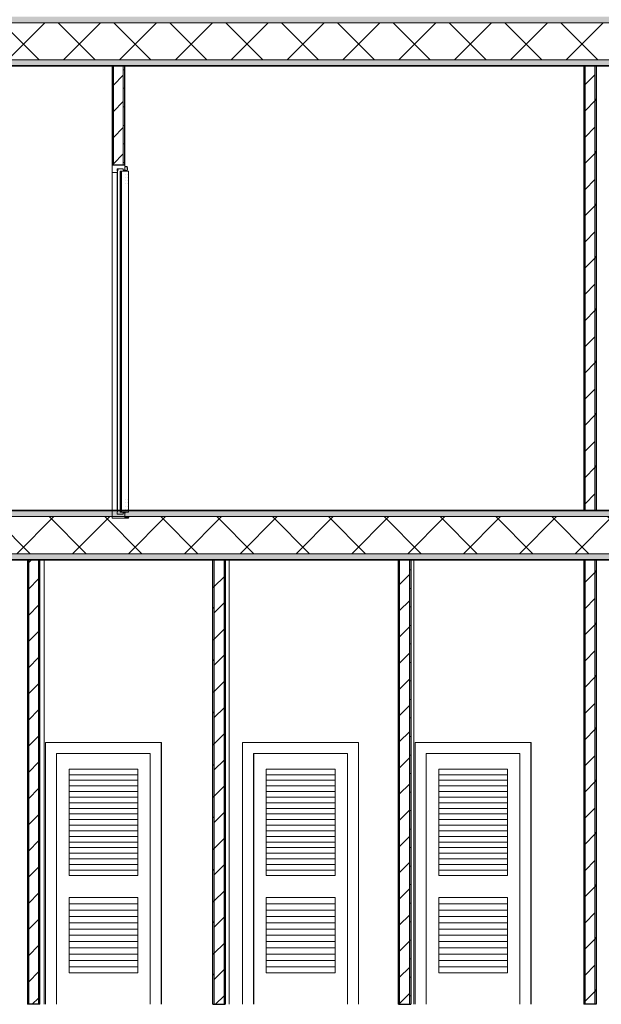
# Model space of a CAD drawing. Header units: inches. Extents: x 424 to 2043, y -237 to 445.
# Tile 849 of 965: x 877.92 to 882.63, y 216.7 to 224.67. Entities that reach past the tile are written whole.
import ezdxf

# ---------------------------------------------------------------- set-up
doc = ezdxf.new("R2010")
doc.units = ezdxf.units.IN
doc.header["$MEASUREMENT"] = 0
for name, color, linetype, lineweight in [('A-DOOR', 31, 'Continuous', 9), ('A-DOOR-FRAM', 31, 'Continuous', 9), ('A-FLOR', 192, 'Continuous', 9), ('A-FLOR-MCUT', 51, 'Continuous', 9), ('A-FLOR-PATT', 8, 'Continuous', 35), ('A-WALL', 113, 'Continuous', 9), ('A-WALL-PATT', 111, 'Continuous', 25)]:
    doc.layers.add(name, color=color, linetype=linetype, lineweight=lineweight)
pattern_1 = [(108.435, (853.84554, 227.41621), (-0.41678894, 0.83294356), [0.158, -1.159]), (139.399, (853.795544, 227.56621), (-2.49915805, 2.08284494), [0.077, -3.763]), (136.848, (854.153544, 227.616212), (-6.247659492, 5.831057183), [0.183, -8.952]), (109.983, (854.020544, 227.741212), (-1.249748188, 3.331484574), [0.098, -4.778]), (90, (853.98654, 227.4162), (-0.417, 0.417), [0.083, -0.333]), (118.443, (853.986544, 227.500212), (2.9159587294, -5.414786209), [0.227, -11.141]), (84.289, (853.878544, 227.69921), (-0.416051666, -3.748202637), [0.084, -4.102]), (129.806, (853.886544, 227.78321), (1.66603147, -2.08199523), [0.065, -3.188])]
pattern_2 = [(0, (853.73654, 227.41621), (0.406, 0.102), [0.034, -0.271, 0.034, -0.271, -1.626]), (0, (853.73654, 227.41621), (0.406, 0.102), [-0.61, 0.034, -0.576, 0.034, -0.271, -0.711]), (0, (853.73654, 227.41621), (0.406, 0.102), [-1.524, 0.034, -0.17, 0.034, -0.474]), (120, (853.88954, 227.46721), (-0.2913346, 0.3006063), [0.034, -0.271, 0.034, -0.271, -1.626]), (120, (853.88954, 227.46721), (-0.2913346, 0.3006063), [-0.61, 0.034, -0.576, 0.034, -0.271, -0.711]), (120, (853.88954, 227.46721), (-0.2913346, 0.3006063), [-1.524, 0.034, -0.17, 0.034, -0.474]), (240, (853.94054, 227.67021), (-0.1146654, -0.4026063), [0.034, -0.271, 0.034, -0.271, -1.626]), (240, (853.94054, 227.67021), (-0.1146654, -0.4026063), [-0.61, 0.034, -0.576, 0.034, -0.271, -0.711]), (240, (853.94054, 227.67021), (-0.1146654, -0.4026063), [-1.524, 0.034, -0.17, 0.034, -0.474])]
pattern_3 = [(45, (853.73654, 227.4162), (-0.2262742, 0.2262742), []), (135, (853.73654, 227.4162), (-0.2262742, -0.2262742), [])]
pattern_4 = [(0, (853.73654, 227.41621), (0, 0.15), []), (90, (853.73654, 227.41621), (-0.15, 9e-18), [])]
pattern_5 = [(45, (853.73654, 227.41621), (-0.106066, 0.106066), [])]
pattern_6 = [(45, (853.73654, 227.4162), (-0.212132, 0.212132), []), (135, (853.73654, 227.4162), (-0.212132, -0.212132), [])]

# ---------------------------------------------------------------- blocks, each defined once
blk = doc.blocks.new('M_Single-Louvered - 0762 x 2032mm-V60-Section 1')
at = {"layer": 'A-DOOR'}
for p, q in [((-98.6706, 3.632), (-98.6706, 1.6)), ((-98.5688, 2.642), (-98.5688, 3.505)), ((-98.5688, 3.505), (-98.0118, 3.505)), ((-98.5685, 3.505), (-98.5685, 2.642)), ((-98.0118, 3.505), (-98.0118, 2.642)), ((-98.0118, 2.642), (-98.5688, 2.642)), ((-98.5688, 1.854), (-98.5688, 2.464)), ((-98.5688, 2.464), (-98.0118, 2.464)), ((-98.5685, 2.464), (-98.5685, 1.854)), ((-98.0118, 2.464), (-98.0118, 1.854)), ((-98.0118, 1.854), (-98.5688, 1.854))]:
    blk.add_line(p, q, dxfattribs=at)
at = {"layer": 'A-DOOR', "lineweight": 18}
for p, q in [((-98.5685, 3.4596), (-98.0118, 3.4596)), ((-98.5685, 3.4142), (-98.0118, 3.4142)), ((-98.5685, 3.3687), (-98.0118, 3.3687)), ((-98.5685, 3.3233), (-98.0118, 3.3233)), ((-98.5685, 3.2779), (-98.0118, 3.2779)), ((-98.5685, 3.2325), (-98.0118, 3.2325)), ((-98.5685, 3.1871), (-98.0118, 3.1871)), ((-98.5685, 3.1416), (-98.0118, 3.1416)), ((-98.5685, 3.0962), (-98.0118, 3.0962)), ((-98.5685, 3.0508), (-98.0118, 3.0508)), ((-98.5685, 3.0054), (-98.0118, 3.0054)), ((-98.5685, 2.9599), (-98.0118, 2.9599)), ((-98.5685, 2.9145), (-98.0118, 2.9145)), ((-98.5685, 2.8691), (-98.0118, 2.8691)), ((-98.5685, 2.8237), (-98.0118, 2.8237)), ((-98.5685, 2.7783), (-98.0118, 2.7783)), ((-98.5685, 2.7328), (-98.0118, 2.7328)), ((-98.5685, 2.6874), (-98.0118, 2.6874)), ((-98.5685, 2.4132), (-98.0118, 2.4132)), ((-98.5685, 2.3623), (-98.0118, 2.3623)), ((-98.5685, 2.3115), (-98.0118, 2.3115)), ((-98.5685, 2.2607), (-98.0118, 2.2607)), ((-98.5685, 2.2098), (-98.0118, 2.2098)), ((-98.5685, 2.159), (-98.0118, 2.159)), ((-98.5685, 2.1082), (-98.0118, 2.1082)), ((-98.5685, 2.0573), (-98.0118, 2.0573)), ((-98.5685, 2.0065), (-98.0118, 2.0065)), ((-98.5685, 1.9557), (-98.0118, 1.9557)), ((-98.5685, 1.9048), (-98.0118, 1.9048))]:
    blk.add_line(p, q, dxfattribs=at)
at = {"layer": 'A-DOOR-FRAM'}
for p, q in [((-97.8223, 3.721), (-98.7606, 3.721)), ((-98.7606, 3.721), (-98.7606, 1.6)), ((-97.8223, 1.6), (-97.8223, 3.721)), ((-97.8211, 3.721), (-97.8223, 3.721)), ((-97.8211, 3.721), (-97.8211, 1.6)), ((-98.6718, 3.632), (-97.9111, 3.632)), ((-98.6718, 1.6), (-98.6718, 3.632)), ((-98.6706, 3.632), (-98.6706, 1.6)), ((-97.9111, 3.632), (-97.9111, 1.6))]:
    blk.add_line(p, q, dxfattribs=at)
blk = doc.blocks.new('5-panel_Bi-fold_external_door_10806 - Type 1-V66-Section 1')
at = {"layer": 'A-DOOR', "lineweight": 18}
for p, q in [((-98.119, 8.4), (-98.2206, 8.4)), ((-98.2206, 8.4), (-98.2206, 8.339)), ((-98.119, 8.392), (-98.119, 8.4)), ((-98.119, 8.359), (-98.119, 8.3825)), ((-98.119, 8.3825), (-98.0999, 8.3825)), ((-98.1014, 8.3849), (-98.1168, 8.3891)), ((-98.0999, 8.3825), (-98.0999, 8.3612)), ((-98.0969, 8.3612), (-98.0969, 8.3791)), ((-98.2186, 8.337), (-98.1771, 8.337)), ((-98.1793, 8.358), (-98.1793, 8.365)), ((-98.1712, 8.358), (-98.1793, 8.358)), ((-98.1793, 8.3474), (-98.1793, 8.356)), ((-98.1793, 8.356), (-98.1712, 8.356)), ((-98.1771, 8.3474), (-98.1793, 8.3474)), ((-98.1783, 8.366), (-98.1307, 8.366)), ((-98.1771, 8.337), (-98.1771, 8.3474)), ((-98.1707, 8.3565), (-98.1707, 8.3575)), ((-98.147, 8.348), (-98.1544, 8.348)), ((-98.1544, 5.587), (-98.1544, 8.348)), ((-98.147, 5.587), (-98.147, 8.348)), ((-98.0876, 8.348), (-98.1445, 8.348)), ((-98.1445, 5.587), (-98.1445, 8.348)), ((-98.1307, 8.366), (-98.1307, 8.356)), ((-98.1307, 8.356), (-98.1158, 8.356)), ((-98.117, 8.359), (-98.119, 8.359)), ((-98.1158, 8.3609), (-98.117, 8.3609)), ((-98.117, 8.3609), (-98.117, 8.359)), ((-98.1158, 8.356), (-98.1158, 8.3609)), ((-98.0985, 8.3576), (-98.0973, 8.3564)), ((-98.0952, 8.3586), (-98.0963, 8.3597)), ((-98.0876, 5.587), (-98.0876, 8.348)), ((-98.1771, 5.6), (-98.2206, 5.6)), ((-98.2206, 5.6), (-98.2206, 5.537)), ((-98.1793, 5.571), (-98.1793, 5.5896)), ((-98.1793, 5.5896), (-98.1771, 5.5896)), ((-98.1771, 5.5896), (-98.1771, 5.6)), ((-98.1544, 5.587), (-98.147, 5.587)), ((-98.1445, 5.587), (-98.0876, 5.587)), ((-98.2206, 5.537), (-98.0905, 5.537)), ((-98.1307, 5.571), (-98.1793, 5.571)), ((-98.117, 5.581), (-98.1307, 5.581)), ((-98.1307, 5.581), (-98.1307, 5.571)), ((-98.119, 5.5423), (-98.119, 5.5785)), ((-98.119, 5.5785), (-98.117, 5.5785)), ((-98.1095, 5.5403), (-98.117, 5.5403)), ((-98.1107, 5.5427), (-98.1095, 5.542)), ((-98.1095, 5.542), (-98.1095, 5.5403)), ((-98.1065, 5.542), (-98.1053, 5.5427)), ((-98.1065, 5.5403), (-98.1065, 5.542)), ((-98.101, 5.5403), (-98.1065, 5.5403)), ((-98.1022, 5.5427), (-98.101, 5.542)), ((-98.101, 5.542), (-98.101, 5.5403)), ((-98.098, 5.542), (-98.0968, 5.5427)), ((-98.098, 5.5403), (-98.098, 5.542)), ((-98.0905, 5.5403), (-98.098, 5.5403)), ((-98.0885, 5.5483), (-98.0885, 5.5423)), ((-98.0855, 5.542), (-98.0855, 5.5501))]:
    blk.add_line(p, q, dxfattribs=at)
at = {"layer": 'A-DOOR'}
for p, q in [((-98.2206, 8.339), (-98.2206, 5.6)), ((-98.1808, 8.337), (-98.1808, 5.6)), ((-98.1771, 8.358), (-98.1771, 8.366)), ((-98.1771, 8.3474), (-98.1771, 8.356)), ((-98.1771, 5.6), (-98.1771, 8.337)), ((-98.1568, 8.348), (-98.1568, 8.25)), ((-98.1568, 8.348), (-98.1558, 8.348)), ((-98.1558, 8.348), (-98.1544, 8.348)), ((-98.147, 8.348), (-98.1445, 8.348)), ((-98.119, 8.356), (-98.119, 8.348)), ((-98.1121, 8.324), (-98.1121, 8.324)), ((-98.1121, 8.299), (-98.1121, 8.299)), ((-98.112, 8.349), (-98.098, 8.349)), ((-98.098, 8.324), (-98.0979, 8.324)), ((-98.098, 8.299), (-98.0979, 8.299)), ((-98.1558, 8.25), (-98.1568, 8.25)), ((-98.1544, 8.25), (-98.1558, 8.25)), ((-98.1445, 8.25), (-98.147, 8.25)), ((-98.1121, 8.274), (-98.1121, 8.274)), ((-98.1121, 8.249), (-98.1121, 8.249)), ((-98.098, 8.274), (-98.0979, 8.274)), ((-98.1568, 5.685), (-98.1568, 5.6)), ((-98.1568, 5.685), (-98.1558, 5.685)), ((-98.1558, 5.685), (-98.1544, 5.685)), ((-98.147, 5.685), (-98.1445, 5.685)), ((-98.098, 5.686), (-98.0979, 5.686)), ((-98.1121, 5.661), (-98.1121, 5.661)), ((-98.1121, 5.636), (-98.1121, 5.636)), ((-98.1121, 5.611), (-98.1121, 5.611)), ((-98.1121, 5.586), (-98.1121, 5.586)), ((-98.098, 5.661), (-98.0979, 5.661)), ((-98.098, 5.636), (-98.0979, 5.636)), ((-98.098, 5.611), (-98.0979, 5.611))]:
    blk.add_line(p, q, dxfattribs=at)
at = {"layer": 'A-DOOR', "flags": 128}
for points in [[(-98.113, 8.348), (-98.113, 8.3481), (-98.113, 8.3481), (-98.113, 8.3482), (-98.113, 8.3482), (-98.113, 8.3482), (-98.113, 8.3483), (-98.113, 8.3483), (-98.113, 8.3484), (-98.1129, 8.3484), (-98.1129, 8.3484), (-98.1129, 8.3485), (-98.1129, 8.3485), (-98.1129, 8.3485), (-98.1129, 8.3486), (-98.1128, 8.3486), (-98.1128, 8.3486), (-98.1128, 8.3487), (-98.1128, 8.3487), (-98.1127, 8.3487), (-98.1127, 8.3487), (-98.1127, 8.3488), (-98.1126, 8.3488), (-98.1126, 8.3488), (-98.1126, 8.3488), (-98.1125, 8.3489), (-98.1125, 8.3489), (-98.1125, 8.3489), (-98.1124, 8.3489), (-98.1124, 8.3489), (-98.1124, 8.3489), (-98.1123, 8.349), (-98.1123, 8.349), (-98.1122, 8.349), (-98.1122, 8.349), (-98.1122, 8.349), (-98.1121, 8.349), (-98.1121, 8.349), (-98.112, 8.349), (-98.112, 8.349)], [(-98.1121, 8.324), (-98.1121, 8.324), (-98.112, 8.324), (-98.112, 8.324)], [(-98.1121, 8.299), (-98.1121, 8.299), (-98.112, 8.299), (-98.112, 8.299)], [(-98.112, 8.349), (-98.1119, 8.3493), (-98.1117, 8.3495), (-98.1116, 8.3498), (-98.1114, 8.3501), (-98.1113, 8.3503), (-98.1111, 8.3506), (-98.1109, 8.3508), (-98.1107, 8.351), (-98.1105, 8.3513), (-98.1102, 8.3515), (-98.11, 8.3517), (-98.1098, 8.3519), (-98.1095, 8.3521), (-98.1093, 8.3522), (-98.109, 8.3524), (-98.1087, 8.3525), (-98.1085, 8.3527), (-98.1082, 8.3528), (-98.1079, 8.3529), (-98.1076, 8.3531), (-98.1073, 8.3532), (-98.107, 8.3532), (-98.1067, 8.3533), (-98.1064, 8.3534), (-98.1061, 8.3534), (-98.1058, 8.3535), (-98.1055, 8.3535), (-98.1052, 8.3535), (-98.105, 8.3535)], [(-98.112, 8.349), (-98.112, 8.349), (-98.112, 8.349), (-98.112, 8.349), (-98.1119, 8.349), (-98.1119, 8.349), (-98.1118, 8.349), (-98.1118, 8.349), (-98.1117, 8.349), (-98.1116, 8.349), (-98.1115, 8.349), (-98.1114, 8.349), (-98.1112, 8.349), (-98.1111, 8.349), (-98.111, 8.349), (-98.1108, 8.349), (-98.1106, 8.349), (-98.1105, 8.349), (-98.1103, 8.349)], [(-98.098, 8.349), (-98.098, 8.349), (-98.098, 8.349), (-98.0981, 8.349), (-98.0981, 8.349), (-98.0982, 8.349), (-98.0982, 8.349), (-98.0983, 8.349), (-98.0984, 8.349), (-98.0985, 8.349), (-98.0986, 8.349), (-98.0987, 8.349), (-98.0988, 8.349), (-98.099, 8.349), (-98.0991, 8.349), (-98.0992, 8.349), (-98.0994, 8.349), (-98.0996, 8.349), (-98.0998, 8.349), (-98.1, 8.349), (-98.1001, 8.349), (-98.1004, 8.349), (-98.1006, 8.349), (-98.1008, 8.349), (-98.101, 8.349), (-98.1012, 8.349), (-98.1015, 8.349), (-98.1017, 8.349), (-98.102, 8.349), (-98.1022, 8.349), (-98.1025, 8.349), (-98.1028, 8.349), (-98.103, 8.349), (-98.1033, 8.349), (-98.1036, 8.349), (-98.1038, 8.349), (-98.1041, 8.349), (-98.1044, 8.349), (-98.1047, 8.349), (-98.105, 8.349), (-98.1052, 8.349), (-98.1055, 8.349), (-98.1058, 8.349), (-98.1061, 8.349), (-98.1063, 8.349), (-98.1066, 8.349), (-98.1069, 8.349), (-98.1072, 8.349), (-98.1074, 8.349), (-98.1077, 8.349), (-98.1079, 8.349), (-98.1082, 8.349), (-98.1084, 8.349), (-98.1087, 8.349), (-98.1089, 8.349), (-98.1091, 8.349), (-98.1094, 8.349), (-98.1096, 8.349), (-98.1098, 8.349), (-98.11, 8.349), (-98.1102, 8.349), (-98.1104, 8.349), (-98.1105, 8.349), (-98.1107, 8.349), (-98.1109, 8.349), (-98.111, 8.349), (-98.1112, 8.349), (-98.1113, 8.349), (-98.1114, 8.349), (-98.1115, 8.349), (-98.1116, 8.349), (-98.1117, 8.349), (-98.1118, 8.349), (-98.1119, 8.349), (-98.1119, 8.349), (-98.112, 8.349), (-98.112, 8.349), (-98.112, 8.349), (-98.112, 8.349)], [(-98.112, 8.324), (-98.112, 8.324), (-98.112, 8.324), (-98.112, 8.324)], [(-98.112, 8.324), (-98.112, 8.324), (-98.112, 8.324)], [(-98.112, 8.324), (-98.112, 8.324), (-98.112, 8.324)], [(-98.112, 8.324), (-98.112, 8.324), (-98.112, 8.324), (-98.112, 8.324)], [(-98.112, 8.299), (-98.112, 8.299), (-98.112, 8.299), (-98.112, 8.299)], [(-98.112, 8.299), (-98.112, 8.299), (-98.112, 8.299)], [(-98.112, 8.299), (-98.112, 8.299), (-98.112, 8.299)], [(-98.112, 8.299), (-98.112, 8.299), (-98.112, 8.299), (-98.112, 8.299)], [(-98.105, 8.3535), (-98.1047, 8.3535), (-98.1044, 8.3535), (-98.1041, 8.3534), (-98.1038, 8.3534), (-98.1035, 8.3533), (-98.1032, 8.3533), (-98.1029, 8.3532), (-98.1026, 8.3531), (-98.1023, 8.353), (-98.102, 8.3529), (-98.1017, 8.3528), (-98.1015, 8.3526), (-98.1012, 8.3525), (-98.1009, 8.3523), (-98.1007, 8.3522), (-98.1004, 8.352), (-98.1002, 8.3518), (-98.1, 8.3516), (-98.0997, 8.3514), (-98.0995, 8.3512), (-98.0993, 8.3509), (-98.0991, 8.3507), (-98.0989, 8.3505), (-98.0987, 8.3502), (-98.0986, 8.35), (-98.0984, 8.3497), (-98.0982, 8.3494), (-98.0981, 8.3492), (-98.098, 8.349)], [(-98.0999, 8.349), (-98.0997, 8.349), (-98.0995, 8.349), (-98.0993, 8.349), (-98.0992, 8.349), (-98.099, 8.349), (-98.0989, 8.349), (-98.0988, 8.349), (-98.0986, 8.349), (-98.0985, 8.349), (-98.0984, 8.349), (-98.0983, 8.349), (-98.0983, 8.349), (-98.0982, 8.349), (-98.0981, 8.349), (-98.0981, 8.349), (-98.0981, 8.349), (-98.098, 8.349), (-98.098, 8.349)], [(-98.0981, 8.324), (-98.098, 8.324), (-98.098, 8.324)], [(-98.098, 8.324), (-98.098, 8.324), (-98.098, 8.324), (-98.0981, 8.324)], [(-98.098, 8.324), (-98.098, 8.324), (-98.098, 8.324), (-98.0981, 8.324)], [(-98.0981, 8.324), (-98.098, 8.324), (-98.098, 8.324)], [(-98.0981, 8.299), (-98.098, 8.299), (-98.098, 8.299)], [(-98.098, 8.299), (-98.098, 8.299), (-98.098, 8.299), (-98.0981, 8.299)], [(-98.098, 8.299), (-98.098, 8.299), (-98.098, 8.299), (-98.0981, 8.299)], [(-98.0981, 8.299), (-98.098, 8.299), (-98.098, 8.299)], [(-98.098, 8.349), (-98.098, 8.349), (-98.0979, 8.349), (-98.0979, 8.349), (-98.0979, 8.349), (-98.0978, 8.349), (-98.0978, 8.349), (-98.0977, 8.349), (-98.0977, 8.3489), (-98.0977, 8.3489), (-98.0976, 8.3489), (-98.0976, 8.3489), (-98.0976, 8.3489), (-98.0975, 8.3489), (-98.0975, 8.3488), (-98.0975, 8.3488), (-98.0974, 8.3488), (-98.0974, 8.3488), (-98.0974, 8.3488), (-98.0973, 8.3487), (-98.0973, 8.3487), (-98.0973, 8.3487), (-98.0973, 8.3486), (-98.0972, 8.3486), (-98.0972, 8.3486), (-98.0972, 8.3485), (-98.0972, 8.3485), (-98.0971, 8.3485), (-98.0971, 8.3484), (-98.0971, 8.3484), (-98.0971, 8.3484), (-98.0971, 8.3483), (-98.0971, 8.3483), (-98.0971, 8.3482), (-98.097, 8.3482), (-98.097, 8.3482), (-98.097, 8.3481), (-98.097, 8.3481), (-98.097, 8.3481), (-98.097, 8.348)], [(-98.0979, 8.324), (-98.098, 8.324), (-98.098, 8.324), (-98.098, 8.324)], [(-98.0979, 8.299), (-98.098, 8.299), (-98.098, 8.299), (-98.098, 8.299)], [(-98.1121, 8.274), (-98.1121, 8.274), (-98.112, 8.274), (-98.112, 8.274)], [(-98.112, 8.274), (-98.112, 8.274), (-98.112, 8.274), (-98.112, 8.274)], [(-98.112, 8.274), (-98.112, 8.274), (-98.112, 8.274)], [(-98.112, 8.274), (-98.112, 8.274), (-98.112, 8.274)], [(-98.112, 8.274), (-98.112, 8.274), (-98.112, 8.274), (-98.112, 8.274)], [(-98.112, 8.249), (-98.112, 8.249), (-98.112, 8.249)], [(-98.112, 8.249), (-98.112, 8.249), (-98.112, 8.249), (-98.112, 8.249)], [(-98.0981, 8.274), (-98.098, 8.274), (-98.098, 8.274)], [(-98.098, 8.274), (-98.098, 8.274), (-98.098, 8.274), (-98.0981, 8.274)], [(-98.098, 8.274), (-98.098, 8.274), (-98.098, 8.274), (-98.0981, 8.274)], [(-98.0981, 8.274), (-98.098, 8.274), (-98.098, 8.274)], [(-98.098, 8.249), (-98.098, 8.249), (-98.098, 8.249), (-98.0981, 8.249)], [(-98.0981, 8.249), (-98.098, 8.249), (-98.098, 8.249)], [(-98.0979, 8.274), (-98.098, 8.274), (-98.098, 8.274), (-98.098, 8.274)], [(-98.0979, 8.249), (-98.098, 8.249), (-98.098, 8.249), (-98.098, 8.249)], [(-98.1121, 5.686), (-98.1121, 5.686), (-98.112, 5.686), (-98.112, 5.686)], [(-98.112, 5.686), (-98.112, 5.686), (-98.112, 5.686), (-98.112, 5.686)], [(-98.112, 5.686), (-98.112, 5.686), (-98.112, 5.686)], [(-98.0981, 5.686), (-98.098, 5.686), (-98.098, 5.686)], [(-98.098, 5.686), (-98.098, 5.686), (-98.098, 5.686), (-98.0981, 5.686)], [(-98.1121, 5.661), (-98.1121, 5.661), (-98.112, 5.661), (-98.112, 5.661)], [(-98.1121, 5.636), (-98.1121, 5.636), (-98.112, 5.636), (-98.112, 5.636)], [(-98.1121, 5.611), (-98.1121, 5.611), (-98.112, 5.611), (-98.112, 5.611)], [(-98.112, 5.661), (-98.112, 5.661), (-98.112, 5.661), (-98.112, 5.661)], [(-98.112, 5.661), (-98.112, 5.661), (-98.112, 5.661)], [(-98.112, 5.661), (-98.112, 5.661), (-98.112, 5.661)], [(-98.112, 5.661), (-98.112, 5.661), (-98.112, 5.661), (-98.112, 5.661)], [(-98.112, 5.636), (-98.112, 5.636), (-98.112, 5.636), (-98.112, 5.636)], [(-98.112, 5.636), (-98.112, 5.636), (-98.112, 5.636)], [(-98.112, 5.636), (-98.112, 5.636), (-98.112, 5.636)], [(-98.112, 5.636), (-98.112, 5.636), (-98.112, 5.636), (-98.112, 5.636)], [(-98.112, 5.611), (-98.112, 5.611), (-98.112, 5.611), (-98.112, 5.611)], [(-98.112, 5.611), (-98.112, 5.611), (-98.112, 5.611)], [(-98.112, 5.611), (-98.112, 5.611), (-98.112, 5.611)], [(-98.112, 5.611), (-98.112, 5.611), (-98.112, 5.611), (-98.112, 5.611)], [(-98.112, 5.586), (-98.112, 5.586), (-98.112, 5.586)], [(-98.112, 5.586), (-98.112, 5.586), (-98.112, 5.586), (-98.112, 5.586)], [(-98.0981, 5.661), (-98.098, 5.661), (-98.098, 5.661)], [(-98.098, 5.661), (-98.098, 5.661), (-98.098, 5.661), (-98.0981, 5.661)], [(-98.098, 5.661), (-98.098, 5.661), (-98.098, 5.661), (-98.0981, 5.661)], [(-98.0981, 5.661), (-98.098, 5.661), (-98.098, 5.661)], [(-98.0981, 5.636), (-98.098, 5.636), (-98.098, 5.636)], [(-98.098, 5.636), (-98.098, 5.636), (-98.098, 5.636), (-98.0981, 5.636)], [(-98.098, 5.636), (-98.098, 5.636), (-98.098, 5.636), (-98.0981, 5.636)], [(-98.0981, 5.636), (-98.098, 5.636), (-98.098, 5.636)], [(-98.0981, 5.611), (-98.098, 5.611), (-98.098, 5.611)], [(-98.098, 5.611), (-98.098, 5.611), (-98.098, 5.611), (-98.0981, 5.611)], [(-98.098, 5.611), (-98.098, 5.611), (-98.098, 5.611), (-98.0981, 5.611)], [(-98.0981, 5.611), (-98.098, 5.611), (-98.098, 5.611)], [(-98.098, 5.586), (-98.098, 5.586), (-98.098, 5.586), (-98.0981, 5.586)], [(-98.0981, 5.586), (-98.098, 5.586), (-98.098, 5.586)], [(-98.0979, 5.661), (-98.098, 5.661), (-98.098, 5.661), (-98.098, 5.661)], [(-98.0979, 5.636), (-98.098, 5.636), (-98.098, 5.636), (-98.098, 5.636)], [(-98.0979, 5.611), (-98.098, 5.611), (-98.098, 5.611), (-98.098, 5.611)], [(-98.0979, 5.586), (-98.098, 5.586), (-98.098, 5.586), (-98.098, 5.586)]]:
    blk.add_lwpolyline(points, dxfattribs=at)
at = {"layer": 'A-DOOR', "lineweight": 18}
for centre, radius, start, end in [((-98.116, 8.392), 0.003, 179.52845, 255), ((-98.1029, 8.3791), 0.006, 0, 75), ((-98.2186, 8.339), 0.002, 179.42247, 270), ((-98.1783, 8.365), 0.001, 90, 180), ((-98.1712, 8.3575), 0.0005, 0, 90), ((-98.1712, 8.3565), 0.0005, 270, 0), ((-98.0949, 8.3612), 0.005, 180, 225), ((-98.0962, 8.3575), 0.0015, 225, 45), ((-98.0949, 8.3612), 0.002, 180, 225), ((-98.117, 5.5423), 0.002, 180, 270), ((-98.117, 5.5798), 0.00125, 270, 90), ((-98.108, 5.5435), 0.0028, 342.94811, 197.05189), ((-98.0995, 5.5435), 0.0028, 342.94811, 197.05189), ((-98.0905, 5.5423), 0.002, 270, 0), ((-98.0905, 5.542), 0.005, 270, 0), ((-98.0875, 5.5501), 0.002, 0, 240)]:
    blk.add_arc(centre, radius, start, end, dxfattribs=at)

msp = doc.modelspace()

# ---------------------------------------------------------------- hatches: boundary and pattern name
at = {"layer": 'A-FLOR-PATT', "lineweight": 9}
h = msp.add_hatch(dxfattribs=at)
h.set_pattern_fill('FP_2', color=256, style=0, pattern_type=2)
h.set_pattern_definition(pattern_2)
h.paths.add_polyline_path([(879.0289, 224.6472), (886.8354, 224.6472), (886.8354, 224.6972), (867.0262, 224.6972), (867.0262, 224.6472), (878.7435, 224.6472)], flags=0)
h = msp.add_hatch(dxfattribs=at)
h.set_pattern_fill('FP_3', color=256, style=0, pattern_type=2)
h.set_pattern_definition(pattern_3)
h.paths.add_polyline_path([(879.0289, 224.3472), (886.8354, 224.3472), (886.8354, 224.6472), (867.0262, 224.6472), (867.0262, 224.3472), (878.4581, 224.3472)], flags=0)
h = msp.add_hatch(dxfattribs=at)
h.set_pattern_fill('FP_4', color=256, style=0, pattern_type=2)
h.set_pattern_definition(pattern_1)
h.paths.add_polyline_path([(886.8354, 224.2972), (886.8354, 224.3472), (867.0262, 224.3472), (867.0262, 224.2972), (886.7343, 224.2972)], flags=0)
h = msp.add_hatch(dxfattribs=at)
h.set_pattern_fill('FP_2', color=256, style=0, pattern_type=2)
h.set_pattern_definition(pattern_2)
h.paths.add_polyline_path([(875.6043, 220.6472), (886.8354, 220.6472), (886.8354, 220.6972), (867.0262, 220.6972), (867.0262, 220.6472), (875.0335, 220.6472)], flags=0)
h = msp.add_hatch(dxfattribs=at)
h.set_pattern_fill('FP_3', color=256, style=0, pattern_type=2)
h.set_pattern_definition(pattern_3)
h.paths.add_polyline_path([(876.4604, 220.3472), (886.8354, 220.3472), (886.8354, 220.6472), (867.0262, 220.6472), (867.0262, 220.3472), (876.1751, 220.3472)], flags=0)
h = msp.add_hatch(dxfattribs=at)
h.set_pattern_fill('FP_4', color=256, style=0, pattern_type=2)
h.set_pattern_definition(pattern_1)
h.paths.add_polyline_path([(886.8354, 220.2972), (886.8354, 220.3472), (867.0262, 220.3472), (867.0262, 220.2972), (886.7343, 220.2972)], flags=0)
at = {"layer": 'A-WALL-PATT', "lineweight": 9}
h = msp.add_hatch(dxfattribs=at)
h.set_pattern_fill('FP_7', color=256, style=0, pattern_type=2)
h.set_pattern_definition(pattern_6)
h.paths.add_polyline_path([(878.6659, 223.4972), (878.6759, 223.4972), (878.6759, 224.2972), (878.6659, 224.2972), (878.6659, 223.7537)], flags=0)
h = msp.add_hatch(dxfattribs=at)
h.set_pattern_fill('FP_6', color=256, style=0, pattern_type=2)
h.set_pattern_definition(pattern_5)
h.paths.add_polyline_path([(878.7435, 223.4972), (878.7559, 223.4972), (878.7559, 224.2972), (878.6759, 224.2972), (878.6759, 223.4972)], flags=0)
h = msp.add_hatch(dxfattribs=at)
h.set_pattern_fill('FP_5', color=256, style=0, pattern_type=2)
h.set_pattern_definition(pattern_4)
h.paths.add_polyline_path([(878.7659, 223.4972), (878.7659, 224.2972), (878.7559, 224.2972), (878.7559, 223.4972)], flags=0)
h = msp.add_hatch(dxfattribs=at)
h.set_pattern_fill('FP_5', color=256, style=0, pattern_type=2)
h.set_pattern_definition(pattern_4)
h.paths.add_polyline_path([(882.4983, 220.6972), (882.4983, 224.2972), (882.4883, 224.2967), (882.4883, 220.6972)], flags=0)
h = msp.add_hatch(dxfattribs=at)
h.set_pattern_fill('FP_6', color=256, style=0, pattern_type=2)
h.set_pattern_definition(pattern_5)
h.paths.add_polyline_path([(882.5784, 220.6972), (882.5784, 224.2972), (882.4983, 224.2967), (882.4983, 220.6972)], flags=0)
h = msp.add_hatch(dxfattribs=at)
h.set_pattern_fill('FP_7', color=256, style=0, pattern_type=2)
h.set_pattern_definition(pattern_6)
h.paths.add_polyline_path([(882.5885, 220.6972), (882.5885, 224.2972), (882.5784, 224.2967), (882.5784, 220.6972)], flags=0)
h = msp.add_hatch(dxfattribs=at)
h.set_pattern_fill('FP_5', color=256, style=0, pattern_type=2)
h.set_pattern_definition(pattern_4)
h.paths.add_polyline_path([(877.9903, 216.6972), (877.9903, 220.2972), (877.9803, 220.2972), (877.9803, 216.6972)], flags=0)
h = msp.add_hatch(dxfattribs=at)
h.set_pattern_fill('FP_6', color=256, style=0, pattern_type=2)
h.set_pattern_definition(pattern_5)
h.paths.add_polyline_path([(877.9903, 216.6972), (878.0704, 216.6972), (878.0704, 220.2972), (877.9903, 220.2972), (877.9903, 217.5097)], flags=0)
h = msp.add_hatch(dxfattribs=at)
h.set_pattern_fill('FP_7', color=256, style=0, pattern_type=2)
h.set_pattern_definition(pattern_6)
h.paths.add_polyline_path([(878.0804, 216.6972), (878.0804, 220.2972), (878.0704, 220.2972), (878.0704, 216.6972)], flags=0)
h = msp.add_hatch(dxfattribs=at)
h.set_pattern_fill('FP_7', color=256, style=0, pattern_type=2)
h.set_pattern_definition(pattern_6)
h.paths.add_polyline_path([(879.4829, 216.6972), (879.493, 216.6972), (879.493, 220.2972), (879.4829, 220.2972), (879.4829, 217.5097)], flags=0)
h = msp.add_hatch(dxfattribs=at)
h.set_pattern_fill('FP_6', color=256, style=0, pattern_type=2)
h.set_pattern_definition(pattern_5)
h.paths.add_polyline_path([(879.5731, 216.6972), (879.5731, 220.2972), (879.493, 220.2972), (879.493, 216.6972)], flags=0)
h = msp.add_hatch(dxfattribs=at)
h.set_pattern_fill('FP_5', color=256, style=0, pattern_type=2)
h.set_pattern_definition(pattern_4)
h.paths.add_polyline_path([(879.5831, 216.6972), (879.5831, 220.2972), (879.5731, 220.2972), (879.5731, 216.6972)], flags=0)
h = msp.add_hatch(dxfattribs=at)
h.set_pattern_fill('FP_7', color=256, style=0, pattern_type=2)
h.set_pattern_definition(pattern_6)
h.paths.add_polyline_path([(880.9956, 216.6972), (880.9956, 220.2972), (880.9856, 220.2972), (880.9856, 216.6972)], flags=0)
h = msp.add_hatch(dxfattribs=at)
h.set_pattern_fill('FP_6', color=256, style=0, pattern_type=2)
h.set_pattern_definition(pattern_5)
h.paths.add_polyline_path([(881.0758, 216.6972), (881.0758, 220.2972), (880.9956, 220.2972), (880.9956, 216.6972)], flags=0)
h = msp.add_hatch(dxfattribs=at)
h.set_pattern_fill('FP_5', color=256, style=0, pattern_type=2)
h.set_pattern_definition(pattern_4)
h.paths.add_polyline_path([(881.0858, 216.6972), (881.0858, 220.2972), (881.0758, 220.2972), (881.0758, 216.6972)], flags=0)
h = msp.add_hatch(dxfattribs=at)
h.set_pattern_fill('FP_5', color=256, style=0, pattern_type=2)
h.set_pattern_definition(pattern_4)
h.paths.add_polyline_path([(882.4983, 216.6972), (882.4983, 220.2972), (882.4883, 220.2972), (882.4883, 216.6972)], flags=0)
h = msp.add_hatch(dxfattribs=at)
h.set_pattern_fill('FP_6', color=256, style=0, pattern_type=2)
h.set_pattern_definition(pattern_5)
h.paths.add_polyline_path([(882.5784, 216.6972), (882.5784, 220.2972), (882.4983, 220.2972), (882.4983, 216.6972)], flags=0)
h = msp.add_hatch(dxfattribs=at)
h.set_pattern_fill('FP_7', color=256, style=0, pattern_type=2)
h.set_pattern_definition(pattern_6)
h.paths.add_polyline_path([(882.5885, 216.6972), (882.5885, 220.2972), (882.5784, 220.2972), (882.5784, 216.6972)], flags=0)

# ---------------------------------------------------------------- linework, layer by layer
at = {"layer": 'A-FLOR', "lineweight": 35}
for p, q in [((886.8354, 224.2972), (867.0262, 224.2972)), ((886.8354, 220.6972), (867.0262, 220.6972)), ((886.8354, 220.2972), (867.0262, 220.2972))]:
    msp.add_line(p, q, dxfattribs=at)
at = {"layer": 'A-FLOR-MCUT'}
for p, q in [((886.8354, 224.6472), (867.0262, 224.6472)), ((886.8354, 224.3472), (867.0262, 224.3472)), ((886.8354, 220.6472), (867.0262, 220.6472)), ((886.8354, 220.3472), (867.0262, 220.3472))]:
    msp.add_line(p, q, dxfattribs=at)
at = {"layer": 'A-WALL', "lineweight": 25}
for p, q in [((878.6659, 224.2972), (878.6659, 223.4972)), ((878.7659, 224.2972), (878.7659, 223.4972)), ((882.4883, 224.2972), (882.4883, 220.6972)), ((882.5885, 224.2972), (882.5885, 220.6972)), ((878.6659, 223.4972), (878.7659, 223.4972)), ((877.9803, 220.2972), (877.9803, 216.6972)), ((878.0804, 216.6972), (878.0804, 220.2972)), ((879.4829, 216.6972), (879.4829, 220.2972)), ((879.5831, 220.2972), (879.5831, 216.6972)), ((880.9856, 216.6972), (880.9856, 220.2972)), ((881.0858, 220.2972), (881.0858, 216.6972)), ((882.4883, 220.2972), (882.4883, 216.6972)), ((882.5885, 220.2972), (882.5885, 216.6972)), ((878.0804, 216.6972), (877.9803, 216.6972)), ((879.4829, 216.6972), (879.5831, 216.6972)), ((880.9856, 216.6972), (881.0858, 216.6972)), ((882.5885, 216.6972), (882.4883, 216.6972))]:
    msp.add_line(p, q, dxfattribs=at)
at = {"layer": 'A-WALL'}
for p, q in [((878.6759, 223.4972), (878.6759, 224.2972)), ((878.7559, 223.4972), (878.7559, 224.2972)), ((882.4983, 224.2972), (882.4983, 220.6972)), ((882.5784, 224.2972), (882.5784, 220.6972)), ((877.9903, 220.2972), (877.9903, 216.6972)), ((878.0704, 220.2972), (878.0704, 216.6972)), ((878.1161, 220.2972), (878.1161, 216.6972)), ((879.493, 216.6972), (879.493, 220.2972)), ((879.5731, 216.6972), (879.5731, 220.2972)), ((879.6134, 216.6972), (879.6134, 220.2972)), ((880.9956, 216.6972), (880.9956, 220.2972)), ((881.0758, 216.6972), (881.0758, 220.2972)), ((881.1108, 216.6972), (881.1108, 220.2972)), ((882.4983, 220.2972), (882.4983, 216.6972)), ((882.5784, 220.2972), (882.5784, 216.6972)), ((878.2159, 216.6972), (878.2159, 218.7292)), ((879.8131, 216.6972), (879.8131, 218.7292)), ((881.2106, 216.6972), (881.2106, 218.7292))]:
    msp.add_line(p, q, dxfattribs=at)

# ---------------------------------------------------------------- block references
at = {"layer": 'A-DOOR'}
for name, p in [('5-panel_Bi-fold_external_door_10806 - Type 1-V66-Section 1', (976.8865, 215.0972)), ('M_Single-Louvered - 0762 x 2032mm-V60-Section 1', (976.8865, 215.0972)), ('M_Single-Louvered - 0762 x 2032mm-V60-Section 1', (978.4837, 215.0972)), ('M_Single-Louvered - 0762 x 2032mm-V60-Section 1', (979.8812, 215.0972))]:
    msp.add_blockref(name, p, dxfattribs=at)

doc.saveas('drawing.dxf')
